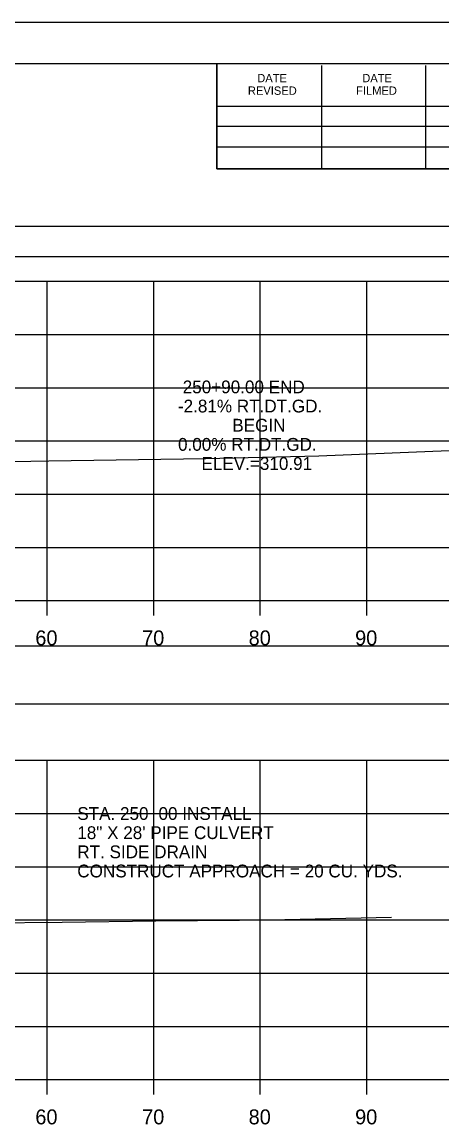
# Model space of a CAD drawing. Extents: x 1376273 to 1384221, y 378927 to 384592.
# Drawn here: x 1380615.5 to 1380654.9, y 381074.9 to 381178.5 of the extents above; entities that cross this region are included whole.
import ezdxf

# ---------------------------------------------------------------- set-up
doc = ezdxf.new("R2010")
doc.units = 0
for name, color, linetype in [('R_Axis', 7, 'Continuous'), ('R_Axis Annot', 7, 'Continuous'), ('R_Border', 7, 'Continuous'), ('R_Exist Surface', 7, 'Continuous'), ('R_Grid', 7, 'Continuous'), ('R_No Plot', 7, 'Continuous'), ('R_Xsect Elev', 7, 'Continuous')]:
    doc.layers.add(name, color=color, linetype=linetype)

msp = doc.modelspace()

# ---------------------------------------------------------------- linework, layer by layer
at = {"layer": 'R_Axis'}
for p, q in [((1380407.84, 381124.17), (1380707.84, 381124.17)), ((1380617.84, 381122.77), (1380617.84, 381124.17)), ((1380627.84, 381122.77), (1380627.84, 381124.17)), ((1380637.84, 381122.77), (1380637.84, 381124.17)), ((1380647.84, 381122.77), (1380647.84, 381124.17)), ((1380407.84, 381079.17), (1380707.84, 381079.17)), ((1380617.84, 381077.77), (1380617.84, 381079.17)), ((1380627.84, 381077.77), (1380627.84, 381079.17)), ((1380637.84, 381077.77), (1380637.84, 381079.17)), ((1380647.84, 381077.77), (1380647.84, 381079.17))]:
    msp.add_line(p, q, dxfattribs=at)
at = {"layer": 'R_Axis Annot'}
for points in [[(1380407.51, 381156.49), (1380709.31, 381156.49), (1380709.31, 381159.31), (1380407.51, 381159.31)], [(1380407.27, 381114.46), (1380708.96, 381114.46), (1380708.96, 381119.88), (1380407.27, 381119.88)]]:
    msp.add_lwpolyline(points, close=True, dxfattribs=at)
at = {"layer": 'R_Border'}
for p, q in [((1380399.84, 381174.63), (1380716.02, 381174.63)), ((1380633.76, 381164.75), (1380633.76, 381174.63)), ((1380643.62, 381164.75), (1380643.62, 381174.43)), ((1380653.38, 381164.75), (1380653.38, 381174.43)), ((1380633.76, 381170.61), (1380672.92, 381170.61)), ((1380633.76, 381168.75), (1380672.92, 381168.75)), ((1380633.76, 381164.75), (1380633.76, 381166.81)), ((1380633.76, 381166.81), (1380672.92, 381166.81)), ((1380716.02, 381164.75), (1380633.76, 381164.75))]:
    msp.add_line(p, q, dxfattribs=at)
at = {"layer": 'R_Exist Surface'}
for points in [[(1380606.2, 381137.08), (1380617.99, 381137.3), (1380632.73, 381137.52), (1380643.33, 381137.78), (1380657.1, 381138.34), (1380657.96, 381138.44)], [(1380612.17, 381093.91), (1380619.25, 381093.97), (1380628.04, 381094.1), (1380635.88, 381094.15), (1380640.15, 381094.21), (1380650.16, 381094.43)]]:
    msp.add_lwpolyline(points, dxfattribs=at)
at = {"layer": 'R_Grid'}
for p, q in [((1380407.84, 381154.17), (1380707.84, 381154.17)), ((1380617.84, 381124.17), (1380617.84, 381154.17)), ((1380627.84, 381124.17), (1380627.84, 381154.17)), ((1380637.84, 381124.17), (1380637.84, 381154.17)), ((1380647.84, 381124.17), (1380647.84, 381154.17)), ((1380407.84, 381149.17), (1380707.84, 381149.17)), ((1380407.84, 381144.17), (1380707.84, 381144.17)), ((1380407.84, 381139.17), (1380707.84, 381139.17)), ((1380407.84, 381134.17), (1380707.84, 381134.17)), ((1380407.84, 381129.17), (1380707.84, 381129.17)), ((1380407.84, 381124.17), (1380707.84, 381124.17)), ((1380407.84, 381109.17), (1380707.84, 381109.17)), ((1380617.84, 381079.17), (1380617.84, 381109.17)), ((1380627.84, 381079.17), (1380627.84, 381109.17)), ((1380637.84, 381079.17), (1380637.84, 381109.17)), ((1380647.84, 381079.17), (1380647.84, 381109.17)), ((1380407.84, 381104.17), (1380707.84, 381104.17)), ((1380407.84, 381099.17), (1380707.84, 381099.17)), ((1380407.84, 381094.17), (1380707.84, 381094.17)), ((1380407.84, 381089.17), (1380707.84, 381089.17)), ((1380407.84, 381084.17), (1380707.84, 381084.17)), ((1380407.84, 381079.17), (1380707.84, 381079.17))]:
    msp.add_line(p, q, dxfattribs=at)
at = {"layer": 'R_No Plot'}
msp.add_line((1380387.44, 381178.52), (1380720.77, 381178.52), dxfattribs=at)
for points in [[(1380387.43, 381178.52), (1380720.77, 381178.52), (1380720.77, 380965.19), (1380387.43, 380965.19)], [(1380633.76, 381174.63), (1380633.76, 381164.75), (1380669.49, 381164.75), (1380669.49, 381161.83), (1380692.69, 381161.83), (1380692.69, 381137.5), (1380716.02, 381137.5), (1380716.02, 380969.17), (1380399.84, 380969.17), (1380399.84, 381174.63)]]:
    msp.add_lwpolyline(points, close=True, dxfattribs=at)

# ---------------------------------------------------------------- texts
at = {"layer": 'R_Axis Annot'}
for s, height, p in [('60', 1.4, (1380616.72, 381119.97)), ('70', 1.4, (1380626.75, 381119.97)), ('80', 1.4, (1380636.75, 381119.97)), ('90', 1.4, (1380646.75, 381119.97)), ('STA. 250+00 INSTALL', 1.2, (1380620.66, 381103.57)), ('18" X 28\' PIPE CULVERT', 1.2, (1380620.66, 381101.77)), ('RT. SIDE DRAIN', 1.2, (1380620.66, 381099.97)), ('CONSTRUCT APPROACH = 20 CU. YDS.', 1.2, (1380620.66, 381098.17)), ('60', 1.4, (1380616.72, 381074.97)), ('70', 1.4, (1380626.75, 381074.97)), ('80', 1.4, (1380636.75, 381074.97)), ('90', 1.4, (1380646.75, 381074.97))]:
    msp.add_text(s, height=height, dxfattribs=at).set_placement(p)
at = {"layer": 'R_Border'}
for s, p in [('DATE', (1380637.56, 381172.87)), ('DATE', (1380647.42, 381172.87)), ('REVISED', (1380636.68, 381171.69)), ('FILMED', (1380646.84, 381171.69))]:
    msp.add_text(s, height=0.782, rotation=360, dxfattribs=at).set_placement(p)
at = {"layer": 'R_Xsect Elev'}
for s, p in [('250+90.00 END', (1380630.56, 381143.65)), ('-2.81% RT.DT.GD.', (1380630.11, 381141.85)), ('BEGIN', (1380635.22, 381140.05)), ('0.00% RT.DT.GD.', (1380630.12, 381138.25)), ('ELEV.=310.91', (1380632.32, 381136.45))]:
    msp.add_text(s, height=1.2, rotation=360, dxfattribs=at).set_placement(p)

doc.saveas('drawing.dxf')
